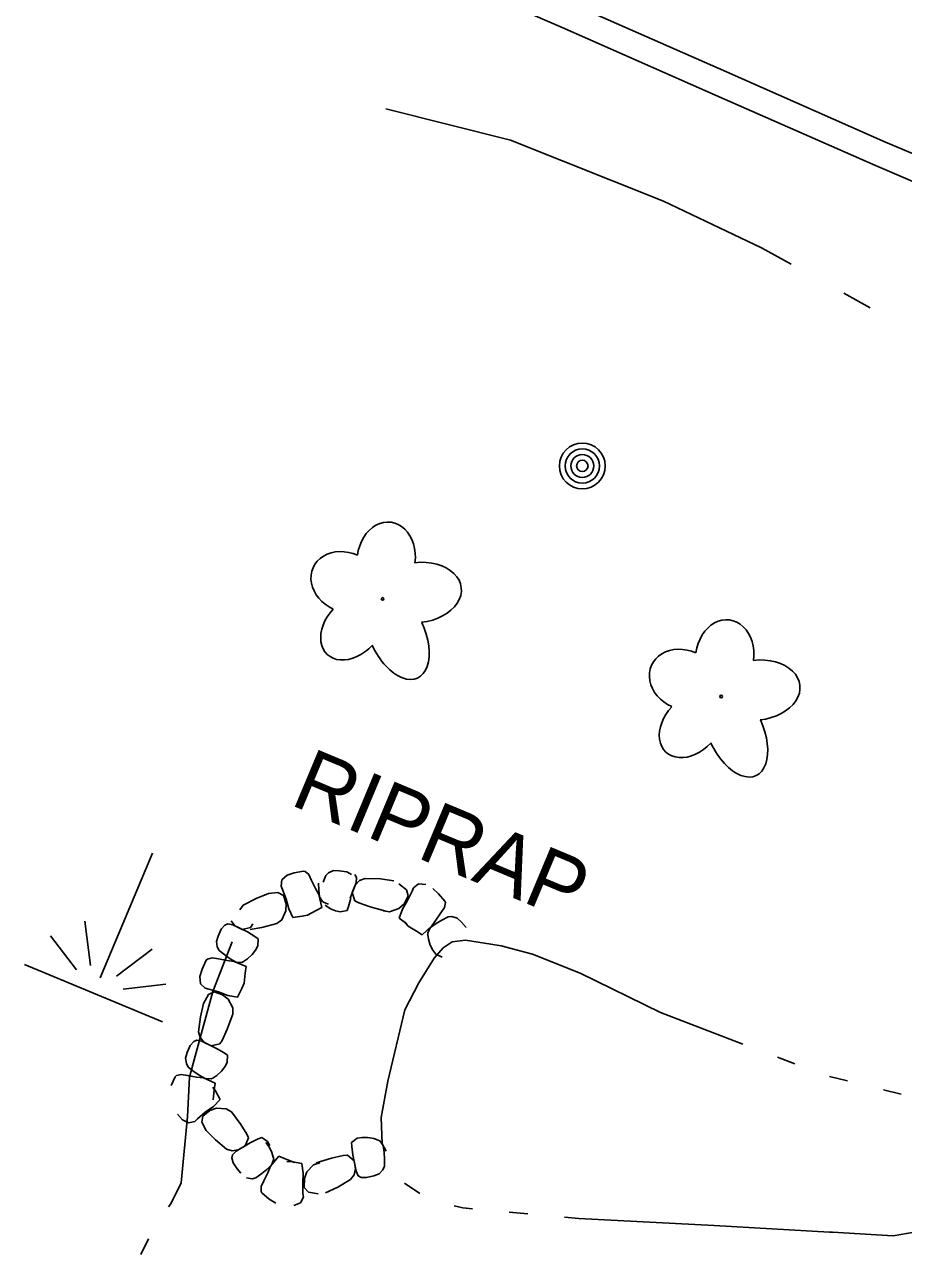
# Model space of a CAD drawing. Extents: x 589250 to 1188077, y 162953 to 363065.
# Drawn here: x 594433.3 to 594519, y 185115.2 to 185235.1 of the extents above; entities that cross this region are included whole.
import ezdxf

# ---------------------------------------------------------------- set-up
doc = ezdxf.new("R2010")
doc.units = 0
for name, color, linetype in [('E_DRN_RipRap', 7, 'Continuous'), ('E_DRN_RipRap_Text', 7, 'Continuous'), ('E_LAND_Vegetation', 7, 'Continuous'), ('E_MISCPROP', 7, 'Continuous'), ('E_RDWY_C_and_G', 7, 'Continuous'), ('E_WTR_FlowLine', 7, 'Continuous'), ('E_WTR_Wetland', 7, 'Continuous')]:
    doc.layers.add(name, color=color, linetype=linetype)

# ---------------------------------------------------------------- blocks, each defined once
blk = doc.blocks.new('POINT_DISPLAY')
blk.add_line((0, 0), (0, 0))

msp = doc.modelspace()

# ---------------------------------------------------------------- linework, layer by layer
at = {"layer": 'E_DRN_RipRap'}
for p, q in [((594458.93, 185152.19), (594458.42, 185151.75)), ((594459.62, 185152.42), (594458.93, 185152.19)), ((594460.53, 185152.59), (594459.62, 185152.42)), ((594460.68, 185152.56), (594460.53, 185152.59)), ((594461.04, 185152.25), (594460.68, 185152.56)), ((594461.31, 185151.69), (594461.04, 185152.25)), ((594462.43, 185151.52), (594462.69, 185152.17)), ((594462.69, 185152.17), (594462.97, 185152.43)), ((594462.97, 185152.43), (594463.46, 185152.65)), ((594463.46, 185152.65), (594464, 185152.62)), ((594464, 185152.62), (594464.73, 185152.52)), ((594464.73, 185152.52), (594465.19, 185152.28)), ((594465.53, 185152.25), (594465.69, 185151.96)), ((594458.42, 185151.75), (594458.34, 185151.13)), ((594458.34, 185151.13), (594458.49, 185150.8)), ((594458.49, 185150.8), (594458.83, 185149.86)), ((594461.7, 185150.91), (594461.31, 185151.69)), ((594462.02, 185150.3), (594461.7, 185150.91)), ((594462, 185150.76), (594461.99, 185151.41)), ((594465.64, 185151.46), (594465.07, 185149.96)), ((594465.55, 185151.24), (594465.27, 185150.51)), ((594465.99, 185151.67), (594465.55, 185151.24)), ((594465.69, 185151.96), (594465.64, 185151.46)), ((594466.53, 185151.87), (594465.99, 185151.67)), ((594466.53, 185151.87), (594468.01, 185151.84)), ((594468.01, 185151.84), (594469.33, 185151.65)), ((594469.8, 185151.37), (594470.56, 185150.77)), ((594471.23, 185150.98), (594471.1, 185150.64)), ((594471.74, 185151.35), (594471.23, 185150.98)), ((594472.43, 185151.3), (594471.74, 185151.35)), ((594473.69, 185150.39), (594473.13, 185150.89)), ((594454.65, 185149.26), (594455.9, 185149.94)), ((594455.9, 185149.94), (594457.1, 185150.42)), ((594457.1, 185150.42), (594458.03, 185150.52)), ((594458.03, 185150.52), (594458.56, 185150.21)), ((594458.56, 185150.21), (594458.82, 185149.39)), ((594458.83, 185149.86), (594459.08, 185148.93)), ((594462.09, 185150.1), (594462, 185150.76)), ((594462.3, 185149.06), (594462.02, 185150.3)), ((594462.38, 185149.63), (594462.09, 185150.1)), ((594462.55, 185149.55), (594462.38, 185149.63)), ((594465.13, 185149.95), (594464.9, 185149.14)), ((594465.54, 185149.7), (594465.27, 185150.51)), ((594465.9, 185149.51), (594465.54, 185149.7)), ((594470.67, 185149.74), (594470.18, 185148.9)), ((594470.72, 185150.18), (594470.32, 185149.41)), ((594470.56, 185150.77), (594470.72, 185150.18)), ((594471.1, 185150.64), (594470.67, 185149.74)), ((594474.3, 185149.67), (594473.69, 185150.39)), ((594474.35, 185149.53), (594474.3, 185149.67)), ((594454.65, 185149.26), (594454.31, 185148.82)), ((594458.81, 185148.71), (594458.41, 185147.86)), ((594458.82, 185149.39), (594458.81, 185148.71)), ((594459.08, 185148.93), (594459.49, 185148.07)), ((594460.92, 185148.3), (594461.74, 185148.77)), ((594461.74, 185148.77), (594462.3, 185149.06)), ((594462.97, 185149.37), (594462.55, 185149.55)), ((594463.14, 185148.93), (594462.62, 185149.27)), ((594463.63, 185148.72), (594463.14, 185148.93)), ((594464.1, 185148.62), (594463.63, 185148.72)), ((594464.77, 185148.77), (594464.1, 185148.62)), ((594464.9, 185149.14), (594464.77, 185148.77)), ((594467.03, 185149.11), (594465.9, 185149.51)), ((594468.55, 185148.7), (594467.03, 185149.11)), ((594468.91, 185148.64), (594468.29, 185148.72)), ((594469.82, 185148.95), (594468.91, 185148.64)), ((594470.32, 185149.41), (594469.82, 185148.95)), ((594470.18, 185148.9), (594469.86, 185148.01)), ((594473.41, 185147.82), (594473.9, 185148.54)), ((594473.9, 185148.54), (594474.26, 185149.05)), ((594474.26, 185149.05), (594474.35, 185149.53)), ((594452.49, 185146.93), (594452.84, 185147.33)), ((594452.84, 185147.33), (594453.14, 185147.47)), ((594453.14, 185147.47), (594453.63, 185147.36)), ((594453.46, 185147.74), (594453.84, 185147.26)), ((594453.63, 185147.36), (594455.06, 185146.66)), ((594453.84, 185147.26), (594454.53, 185146.91)), ((594455.59, 185147.44), (594455.36, 185147.09)), ((594457.93, 185147.49), (594456.46, 185147.11)), ((594458.41, 185147.86), (594457.93, 185147.49)), ((594459.49, 185148.07), (594460.4, 185148.19)), ((594460.4, 185148.19), (594460.92, 185148.3)), ((594469.86, 185148.01), (594470.6, 185147.44)), ((594470.36, 185147.65), (594470.72, 185147.24)), ((594470.72, 185147.24), (594471.55, 185146.75)), ((594472.1, 185146.39), (594473.03, 185147.25)), ((594472.9, 185147.09), (594473.44, 185147.49)), ((594473.03, 185147.25), (594473.41, 185147.82)), ((594473.44, 185147.49), (594473.99, 185147.81)), ((594473.99, 185147.81), (594474.61, 185148.14)), ((594474.61, 185148.14), (594474.99, 185148.16)), ((594474.99, 185148.16), (594475.5, 185148.01)), ((594475.5, 185148.01), (594475.9, 185147.64)), ((594475.9, 185147.64), (594476.38, 185147.1)), ((594452.04, 185145.73), (594452.2, 185146.25)), ((594452.2, 185146.25), (594452.49, 185146.93)), ((594455.36, 185147.09), (594454.53, 185146.91)), ((594455.06, 185146.66), (594455.78, 185146.22)), ((594456.46, 185147.11), (594455.32, 185146.91)), ((594455.78, 185146.22), (594456.1, 185146)), ((594456.1, 185146), (594456.08, 185145.31)), ((594471.55, 185146.75), (594472.1, 185146.39)), ((594472.63, 185146.6), (594472.9, 185147.09)), ((594472.64, 185146.41), (594472.63, 185146.6)), ((594472.7, 185145.95), (594472.64, 185146.41)), ((594452.11, 185145.2), (594452.04, 185145.73)), ((594452.29, 185144.85), (594452.11, 185145.2)), ((594452.85, 185144.43), (594452.29, 185144.85)), ((594455.85, 185144.88), (594455.53, 185144.45)), ((594456.08, 185145.31), (594455.85, 185144.88)), ((594472.88, 185145.36), (594472.7, 185145.95)), ((594473.12, 185144.89), (594472.88, 185145.36)), ((594473.41, 185144.51), (594473.12, 185144.89)), ((594451.04, 185143.91), (594450.65, 185143.04)), ((594451.15, 185144.02), (594451.04, 185143.91)), ((594451.61, 185144.14), (594451.15, 185144.02)), ((594452.23, 185144.03), (594451.61, 185144.14)), ((594453.08, 185143.88), (594452.23, 185144.03)), ((594453.37, 185144.05), (594452.85, 185144.43)), ((594453.76, 185143.78), (594453.08, 185143.88)), ((594453.96, 185143.73), (594453.37, 185144.05)), ((594454.92, 185143.29), (594453.76, 185143.78)), ((594454.52, 185143.69), (594453.96, 185143.73)), ((594454.68, 185143.78), (594454.52, 185143.69)), ((594455.07, 185144.03), (594454.68, 185143.78)), ((594455.53, 185144.45), (594455.07, 185144.03)), ((594474.02, 185144.2), (594473.41, 185144.51)), ((594450.65, 185143.04), (594450.43, 185142.31)), ((594454.73, 185141.66), (594454.83, 185142.63)), ((594454.83, 185142.63), (594454.92, 185143.29)), ((594450.43, 185142.31), (594450.49, 185141.62)), ((594450.49, 185141.62), (594450.94, 185141.17)), ((594454.52, 185141.15), (594454.73, 185141.66)), ((594450.79, 185139.7), (594451.26, 185140.55)), ((594450.94, 185141.17), (594451.3, 185141.1)), ((594451.26, 185140.55), (594451.81, 185140.81)), ((594451.3, 185141.1), (594452.25, 185140.83)), ((594451.81, 185140.81), (594452.63, 185140.54)), ((594452.25, 185140.83), (594453.15, 185140.48)), ((594452.63, 185140.54), (594453.17, 185140.12)), ((594453.15, 185140.48), (594454.08, 185140.32)), ((594453.17, 185140.12), (594453.62, 185139.27)), ((594454.08, 185140.32), (594454.52, 185141.15)), ((594450.48, 185138.4), (594450.79, 185139.7)), ((594453.62, 185139.27), (594453.64, 185138.64)), ((594450.3, 185136.93), (594450.48, 185138.4)), ((594453.64, 185138.64), (594453.09, 185137.17)), ((594450.3, 185136.93), (594450.45, 185136.38)), ((594453.09, 185137.17), (594452.58, 185136.08)), ((594449.2, 185134.9), (594449.48, 185135.58)), ((594449.48, 185135.58), (594449.83, 185135.97)), ((594449.83, 185135.97), (594450.14, 185136.11)), ((594450.14, 185136.11), (594450.62, 185136.01)), ((594450.45, 185136.38), (594450.84, 185135.9)), ((594450.62, 185136.01), (594452.05, 185135.3)), ((594450.84, 185135.9), (594451.53, 185135.55)), ((594452.36, 185135.74), (594451.53, 185135.55)), ((594452.05, 185135.3), (594452.78, 185134.87)), ((594452.58, 185136.08), (594452.36, 185135.74)), ((594449.03, 185134.37), (594449.2, 185134.9)), ((594449.11, 185133.84), (594449.03, 185134.37)), ((594452.78, 185134.87), (594453.1, 185134.65)), ((594453.1, 185134.65), (594453.07, 185133.95)), ((594449.28, 185133.49), (594449.11, 185133.84)), ((594449.85, 185133.07), (594449.28, 185133.49)), ((594450.37, 185132.69), (594449.85, 185133.07)), ((594452.52, 185133.09), (594452.06, 185132.67)), ((594452.85, 185133.52), (594452.52, 185133.09)), ((594453.07, 185133.95), (594452.85, 185133.52)), ((594448.03, 185132.55), (594447.64, 185131.68)), ((594448.14, 185132.66), (594448.03, 185132.55)), ((594448.61, 185132.78), (594448.14, 185132.66)), ((594449.22, 185132.67), (594448.61, 185132.78)), ((594450.08, 185132.52), (594449.22, 185132.67)), ((594450.76, 185132.43), (594450.08, 185132.52)), ((594450.95, 185132.37), (594450.37, 185132.69)), ((594451.92, 185131.93), (594450.76, 185132.43)), ((594451.51, 185132.33), (594450.95, 185132.37)), ((594451.67, 185132.42), (594451.51, 185132.33)), ((594452.06, 185132.67), (594451.67, 185132.42)), ((594451.83, 185131.27), (594451.92, 185131.93)), ((594451.97, 185131.1), (594451.67, 185131.54)), ((594451.73, 185130.3), (594451.83, 185131.27)), ((594452.4, 185130.32), (594451.97, 185131.1)), ((594450.72, 185128.71), (594451.4, 185129.24)), ((594450.95, 185129.08), (594451.74, 185129.64)), ((594451.4, 185129.24), (594452.04, 185129.47)), ((594451.74, 185129.64), (594452.4, 185130.32)), ((594452.04, 185129.47), (594452.99, 185129.41)), ((594452.99, 185129.41), (594453.51, 185129.11)), ((594448.25, 185128.89), (594448.72, 185128.34)), ((594448.72, 185128.34), (594449.32, 185128.04)), ((594449.32, 185128.04), (594449.93, 185128.18)), ((594449.93, 185128.18), (594450.19, 185128.44)), ((594450.19, 185128.44), (594450.95, 185129.08)), ((594450.62, 185128.12), (594450.72, 185128.71)), ((594451.05, 185127.31), (594450.62, 185128.12)), ((594453.51, 185129.11), (594454.4, 185127.9)), ((594451.93, 185126.39), (594451.05, 185127.31)), ((594454.4, 185127.9), (594455, 185126.94)), ((594455, 185126.94), (594455.16, 185126.58)), ((594453.03, 185125.5), (594451.93, 185126.39)), ((594453.96, 185125.29), (594455.34, 185126.11)), ((594454.17, 185125.41), (594454.84, 185125.8)), ((594455.16, 185126.58), (594454.84, 185125.8)), ((594455.34, 185126.11), (594456.1, 185126.48)), ((594456.1, 185126.48), (594456.46, 185126.63)), ((594456.46, 185126.63), (594457.01, 185126.25)), ((594456.84, 185126.14), (594457.16, 185125.71)), ((594457.01, 185126.25), (594457.24, 185125.85)), ((594457.16, 185125.71), (594457.44, 185125.15)), ((594465.21, 185126.15), (594465.76, 185126.56)), ((594465.23, 185125.76), (594465.21, 185126.15)), ((594465.32, 185124.92), (594465.23, 185125.76)), ((594465.76, 185126.56), (594466.23, 185126.64)), ((594466.23, 185126.64), (594466.77, 185126.64)), ((594466.77, 185126.64), (594467.37, 185126.53)), ((594467.37, 185126.53), (594467.8, 185126.37)), ((594467.8, 185126.37), (594467.97, 185126.3)), ((594467.97, 185126.3), (594468.28, 185125.83)), ((594468.28, 185125.83), (594468.38, 185125.17)), ((594453.03, 185125.5), (594453.57, 185125.34)), ((594453.55, 185124.63), (594453.61, 185124.94)), ((594453.67, 185124.14), (594453.55, 185124.63)), ((594453.57, 185125.34), (594454.17, 185125.41)), ((594453.61, 185124.94), (594453.96, 185125.29)), ((594458.12, 185124.81), (594457.32, 185123.82)), ((594457.62, 185124.53), (594457.43, 185124)), ((594457.44, 185125.15), (594457.57, 185124.7)), ((594457.57, 185124.7), (594457.62, 185124.53)), ((594458.72, 185124.54), (594458.12, 185124.81)), ((594459.64, 185124.19), (594458.72, 185124.54)), ((594461.75, 185124.14), (594463.24, 185124.61)), ((594463.24, 185124.61), (594464.4, 185124.87)), ((594464.4, 185124.87), (594464.8, 185124.9)), ((594464.8, 185124.9), (594465.45, 185124.35)), ((594465.64, 185123.35), (594465.32, 185124.92)), ((594468.38, 185125.17), (594468.4, 185124.52)), ((594468.4, 185124.52), (594468.42, 185123.82)), ((594454.07, 185123.56), (594453.67, 185124.14)), ((594454.4, 185123.15), (594454.07, 185123.56)), ((594456.96, 185123.52), (594456.45, 185123.12)), ((594457.43, 185124), (594456.96, 185123.52)), ((594457.32, 185123.82), (594457.04, 185123.19)), ((594459.45, 185124.25), (594458.9, 185124.3)), ((594460.37, 185124.08), (594459.45, 185124.25)), ((594460.5, 185123.14), (594460.37, 185124.08)), ((594460.61, 185122.63), (594460.84, 185123.27)), ((594460.84, 185123.27), (594461.51, 185123.96)), ((594461.51, 185123.96), (594462.1, 185124.17)), ((594465.6, 185123.59), (594465.45, 185124.35)), ((594465.45, 185122.99), (594465.6, 185123.59)), ((594465.86, 185122.9), (594465.64, 185123.35)), ((594468.25, 185123.47), (594467.88, 185123.08)), ((594468.42, 185123.82), (594468.25, 185123.47)), ((594455.51, 185122.61), (594454.98, 185122.68)), ((594455.89, 185122.69), (594455.51, 185122.61)), ((594456.45, 185123.12), (594455.89, 185122.69)), ((594456.67, 185122.41), (594456.4, 185121.84)), ((594457.04, 185123.19), (594456.67, 185122.41)), ((594460.45, 185122.17), (594460.5, 185123.14)), ((594460.47, 185121.18), (594460.45, 185122.17)), ((594460.6, 185121.76), (594460.61, 185122.63)), ((594465.11, 185122.53), (594463.86, 185121.77)), ((594465.11, 185122.53), (594465.45, 185122.99)), ((594466.15, 185122.74), (594465.86, 185122.9)), ((594466.67, 185122.71), (594466.15, 185122.74)), ((594467.37, 185122.89), (594466.67, 185122.71)), ((594467.88, 185123.08), (594467.37, 185122.89)), ((594456.4, 185121.84), (594456.39, 185121.36)), ((594456.39, 185121.36), (594456.46, 185121.23)), ((594456.46, 185121.23), (594457.19, 185120.61)), ((594460.52, 185120.81), (594460.47, 185121.18)), ((594461.01, 185121.31), (594460.6, 185121.76)), ((594461.96, 185121.13), (594461.01, 185121.31)), ((594463.86, 185121.77), (594462.66, 185121.23)), ((594457.19, 185120.61), (594457.83, 185120.21)), ((594459.59, 185119.98), (594460.23, 185120.25)), ((594460.23, 185120.25), (594460.52, 185120.81))]:
    msp.add_line(p, q, dxfattribs=at)
at = {"layer": 'E_LAND_Vegetation'}
for centre in [(594468.23, 185179.13), (594501.23, 185169.62)]:
    msp.add_circle(centre, 0.128, dxfattribs=at)
for centre, major_axis, ratio in [((594468.58, 185183.03), (-0.47, -3.58), 0.782863), ((594464.6, 185180.77), (3.15, -1.41), 0.832022), ((594471.7, 185179.76), (-4.2, -0.47), 0.691916), ((594465.32, 185176.37), (2.48, 2.65), 0.716896), ((594501.57, 185173.51), (-0.47, -3.58), 0.782863), ((594469.63, 185175.73), (-2, 4.31), 0.560249), ((594497.59, 185171.25), (3.15, -1.41), 0.832022), ((594504.7, 185170.24), (-4.2, -0.47), 0.691916), ((594498.32, 185166.85), (2.48, 2.65), 0.716896), ((594502.63, 185166.22), (-2, 4.31), 0.560249)]:
    msp.add_ellipse(centre, major_axis=major_axis, ratio=ratio, start_param=1.570796, end_param=4.712389, dxfattribs=at)
at = {"layer": 'E_MISCPROP'}
for radius in [2.23, 1.67, 1.12, 0.558]:
    msp.add_circle((594487.69, 185192.1), radius, dxfattribs=at)
at = {"layer": 'E_RDWY_C_and_G'}
for p, q in [((594485.74, 185234.83), (594471.59, 185241.01)), ((594501.75, 185230.51), (594486.74, 185237.12)), ((594500.75, 185228.22), (594485.74, 185234.83)), ((594517.25, 185223.68), (594501.75, 185230.51)), ((594516.25, 185221.38), (594500.75, 185228.22)), ((594529.95, 185218.23), (594517.25, 185223.68)), ((594528.96, 185215.94), (594516.25, 185221.38))]:
    msp.add_line(p, q, dxfattribs=at)
at = {"layer": 'E_WTR_FlowLine'}
for p, q in [((594480.69, 185223.86), (594468.55, 185226.9)), ((594495.61, 185217.9), (594480.69, 185223.86)), ((594505.14, 185213.37), (594495.61, 185217.9)), ((594508.06, 185211.76), (594505.14, 185213.37)), ((594515.75, 185207.52), (594513.19, 185208.93)), ((594451.7, 185140.85), (594453.58, 185145.7)), ((594474.12, 185145.13), (594473.25, 185144.11)), ((594475, 185145.69), (594474.12, 185145.13)), ((594476.32, 185145.86), (594475, 185145.69)), ((594478.79, 185145.47), (594476.32, 185145.86)), ((594479.78, 185145.3), (594478.79, 185145.47)), ((594482.85, 185144.51), (594479.78, 185145.3)), ((594473.25, 185144.11), (594471.75, 185141.7)), ((594487.5, 185142.65), (594482.85, 185144.51)), ((594495.31, 185138.81), (594487.5, 185142.65)), ((594471.75, 185141.7), (594470.41, 185139.06)), ((594449.76, 185133.84), (594451.7, 185140.85)), ((594470.41, 185139.06), (594468.73, 185132.13)), ((594503.34, 185135.72), (594495.31, 185138.81)), ((594508.39, 185133.8), (594506.71, 185134.44)), ((594449.42, 185132.51), (594449.76, 185133.84)), ((594449.23, 185128.67), (594449.42, 185132.51)), ((594468.73, 185132.13), (594468.08, 185128.57)), ((594513.53, 185132.14), (594511.78, 185132.57)), ((594518.78, 185130.84), (594517.03, 185131.28)), ((594448.59, 185122.22), (594449.23, 185128.67)), ((594468.08, 185128.57), (594468.19, 185126)), ((594468.19, 185126), (594468.57, 185125.28)), ((594447.6, 185120.16), (594448.59, 185122.22)), ((594470.36, 185122.17), (594471.87, 185121.18)), ((594447.38, 185119.85), (594447.6, 185120.16)), ((594475.22, 185119.97), (594476.06, 185119.77)), ((594476.06, 185119.77), (594476.99, 185119.68)), ((594480.58, 185119.36), (594482.38, 185119.19)), ((594485.97, 185118.87), (594487.36, 185118.74)), ((594487.36, 185118.74), (594500.53, 185118.03)), ((594500.53, 185118.03), (594511.78, 185117.39)), ((594511.78, 185117.39), (594512.07, 185117.38)), ((594512.07, 185117.38), (594517.99, 185117.03)), ((594517.99, 185117.03), (594524.1, 185118.09)), ((594444.66, 185115.23), (594445.43, 185116.76))]:
    msp.add_line(p, q, dxfattribs=at)
at = {"layer": 'E_WTR_Wetland'}
for p, q in [((594445.81, 185154.36), (594440.71, 185142.18)), ((594439.75, 185143.4), (594439.22, 185147.73)), ((594435.85, 185146.27), (594438.4, 185142.97)), ((594442.3, 185142.34), (594445.76, 185145)), ((594433.34, 185143.5), (594446.77, 185137.89)), ((594447.09, 185141.57), (594442.95, 185141.07))]:
    msp.add_line(p, q, dxfattribs=at)

# ---------------------------------------------------------------- block references
at = {"layer": 'E_WTR_Wetland', "rotation": 22.695353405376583}
for p in [(594441.2, 185143.34), (594440.71, 185142.18), (594439.65, 185140.86), (594440.1, 185140.68), (594440.16, 185140.65)]:
    msp.add_blockref('POINT_DISPLAY', p, dxfattribs=at)

# ---------------------------------------------------------------- texts
at = {"layer": 'E_DRN_RipRap_Text'}
msp.add_text('RIPRAP', height=6, rotation=337.3046, dxfattribs=at).set_placement((594459.07, 185159.13))

doc.saveas('drawing.dxf')
